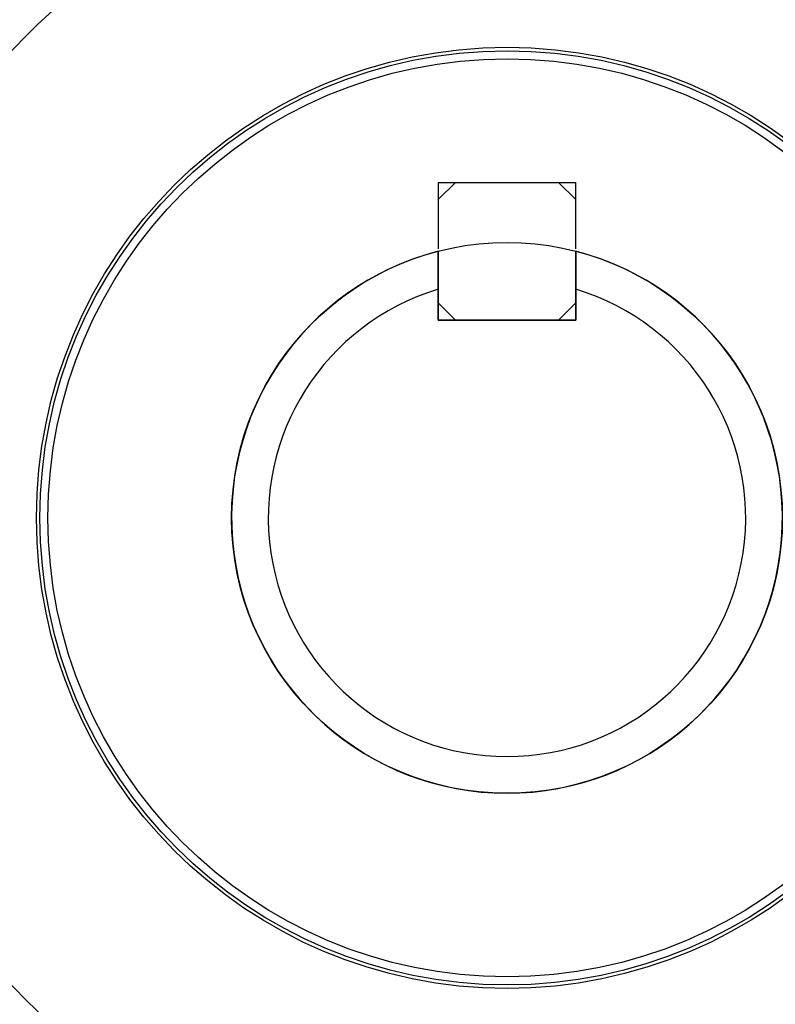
# Model space of a CAD drawing. Header units: inches. Extents: x 170 to 288, y 234 to 248.
# Tile 462 of 480: x 260.3158 to 260.3843, y 244.6203 to 244.7097. Entities that reach past the tile are written whole.
import ezdxf

# ---------------------------------------------------------------- set-up
doc = ezdxf.new("R2010")
doc.units = ezdxf.units.IN
doc.header["$LTSCALE"] = 0.25
doc.header["$MEASUREMENT"] = 0
doc.layers.add('ANNOTATIONS', color=1, linetype='Continuous')
doc.layers.add('STANDARD Z GUIDE MOTOR RH', color=7, linetype='Continuous')
doc.styles.add('ARIAL', font='arial.ttf', dxfattribs={"height": 0.09375})
doc.dimstyles.new('STANDARD$0', dxfattribs={"dimtxt": 0.09375, "dimasz": 0.09375, "dimexe": 0.03125, "dimexo": 0.046875, "dimgap": 0.09, "dimtad": 0, "dimtih": 1, "dimtoh": 1, "dimdec": 4, "dimzin": 0, "dimdsep": 46, "dimtxsty": 'ARIAL', "dimcen": 0.09, "dimadec": 0, "dimazin": 0, "dimtfac": 1, "dimtdec": 4, "dimtofl": 0, "dimtmove": 0, "dimatfit": 1, "dimfxl": 1, "dimtolj": 1, "dimtzin": 0, "dimarcsym": 0})

# ---------------------------------------------------------------- blocks, each defined once
blk = doc.blocks.new('*D54')
at = {"layer": 'ANNOTATIONS', "color": 0, "lineweight": -2, "transparency": 16777216}
for p, q in [((260.8643552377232, 245.1923245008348), (261.4626251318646, 245.1923245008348)), ((261.4313751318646, 245.0985745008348), (261.4313751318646, 244.8065568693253)), ((261.4313751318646, 244.2375278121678), (261.4313751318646, 244.5295454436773)), ((259.7476886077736, 244.1437778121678), (261.4626251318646, 244.1437778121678))]:
    blk.add_line(p, q, dxfattribs=at)
at = {"layer": 'ANNOTATIONS', "color": 0, "transparency": 16777216}
for points in [[(261.4157501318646, 245.0985745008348), (261.4470001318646, 245.0985745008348), (261.4313751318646, 245.1923245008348)], [(261.4157501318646, 244.2375278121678), (261.4470001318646, 244.2375278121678), (261.4313751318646, 244.1437778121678)]]:
    blk.add_solid(points, dxfattribs=at)
at = {"layer": 'defpoints', "color": 0, "transparency": 16777216}
for p in [(260.8174802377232, 245.1923245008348), (261.4313751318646, 245.1923245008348), (259.7008136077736, 244.1437778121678)]:
    blk.add_point(p, dxfattribs=at)
at = {"layer": 'ANNOTATIONS', "color": 0, "transparency": 16777216, "insert": (261.4313751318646, 244.6680511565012), "char_height": 0.09375, "attachment_point": 5, "style": 'ARIAL'}
blk.add_mtext('\\A1;HEADROOM', dxfattribs=at)

msp = doc.modelspace()

# ---------------------------------------------------------------- linework, layer by layer
at = {"layer": 'STANDARD Z GUIDE MOTOR RH'}
for p, q in [((260.3553011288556, 244.6949006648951), (260.3537385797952, 244.6933381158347)), ((260.3537385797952, 244.6949006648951), (260.3537385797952, 244.6888802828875)), ((260.3537385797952, 244.6949006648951), (260.3662385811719, 244.6949006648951)), ((260.3662385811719, 244.6933381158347), (260.3646761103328, 244.6949006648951)), ((260.3662385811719, 244.6888802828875), (260.3662385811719, 244.6949006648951)), ((260.3537385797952, 244.6851901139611), (260.3537385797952, 244.6824006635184)), ((260.3537385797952, 244.6824006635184), (260.3537385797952, 244.6851901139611)), ((260.3662385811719, 244.6824006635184), (260.3662385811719, 244.6851901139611)), ((260.3662385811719, 244.6851901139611), (260.3662385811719, 244.6824006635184)), ((260.3537385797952, 244.6839631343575), (260.3553011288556, 244.6824006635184)), ((260.3537385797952, 244.6839631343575), (260.3553011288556, 244.6824006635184)), ((260.3646761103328, 244.6824006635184), (260.3662385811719, 244.6839631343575)), ((260.3646761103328, 244.6824006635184), (260.3662385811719, 244.6839631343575)), ((260.3537385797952, 244.6824006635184), (260.3662385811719, 244.6824006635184)), ((260.3662385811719, 244.6824006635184), (260.3537385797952, 244.6824006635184))]:
    msp.add_line(p, q, dxfattribs=at)
for radius in [0.06900244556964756, 0.06181102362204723, 0.04271363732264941, 0.0423979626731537, 0.04166666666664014, 0.02500000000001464]:
    msp.add_circle((260.3599886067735, 244.6644444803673), radius, dxfattribs=at)
for radius, start, end in [(0.1115485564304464, 109.7499227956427, 250.2500886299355), (0.02500000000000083, 104.4775121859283, 75.52248781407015), (0.02166666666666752, 106.7658729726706, 73.23412702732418), (0.0216666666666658, 106.7658729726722, 73.23412702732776)]:
    msp.add_arc((260.3599886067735, 244.6644444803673), radius, start, end, dxfattribs=at)
for points, knots in [([(260.2494247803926, 244.6729746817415), (260.2497941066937, 244.6764926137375), (260.2505329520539, 244.6835303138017), (260.2529134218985, 244.6938902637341), (260.256201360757, 244.7039861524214), (260.2604567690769, 244.7137193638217), (260.2656178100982, 244.7230022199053), (260.2716440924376, 244.7317487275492), (260.2784767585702, 244.7398809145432), (260.2860560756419, 244.7473214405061), (260.2943101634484, 244.7540083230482), (260.3031706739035, 244.7598586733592), (260.3125267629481, 244.764904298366), (260.319115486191, 244.7674851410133), (260.3224089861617, 244.7687752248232)], [0, 0, 0, 0, 0.08332086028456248, 0.1666852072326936, 0.2500002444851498, 0.3333199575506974, 0.4166849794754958, 0.5000003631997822, 0.5833196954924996, 0.666685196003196, 0.7500001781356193, 0.8333199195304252, 0.9166817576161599, 1, 1, 1, 1]), ([(260.3599886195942, 244.5967494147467), (260.3570357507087, 244.5968608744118), (260.3511270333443, 244.5970839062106), (260.3424172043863, 244.5988821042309), (260.3340087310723, 244.6017203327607), (260.3260436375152, 244.6056514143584), (260.318659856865, 244.6105839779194), (260.3119842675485, 244.6164404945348), (260.30612804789, 244.6231160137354), (260.3011944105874, 244.6304999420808), (260.2972679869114, 244.6384650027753), (260.2944122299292, 244.6468735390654), (260.2926798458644, 244.6555833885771), (260.2921003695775, 244.6644447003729), (260.2926798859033, 244.6733060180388), (260.2944123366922, 244.6820158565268), (260.2972681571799, 244.6904243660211), (260.301194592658, 244.6983894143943), (260.3061283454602, 244.7057732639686), (260.3119845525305, 244.7124487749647), (260.3186601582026, 244.7183052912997), (260.3260439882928, 244.7232377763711), (260.3340091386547, 244.7271686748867), (260.3424174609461, 244.7300070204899), (260.3511273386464, 244.7318050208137), (260.357035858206, 244.7320280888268), (260.3599886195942, 244.7321395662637)], [0, 0, 0, 0, 0.04165385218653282, 0.08334973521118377, 0.1249999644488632, 0.1666533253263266, 0.2083498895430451, 0.2500000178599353, 0.2916530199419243, 0.3333499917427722, 0.3750000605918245, 0.4166533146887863, 0.4583498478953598, 0.5000000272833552, 0.5416531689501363, 0.5833497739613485, 0.6250000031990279, 0.666653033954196, 0.7083499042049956, 0.7500000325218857, 0.7916530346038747, 0.833349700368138, 0.8749999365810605, 0.9166529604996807, 0.9583476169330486, 1, 1, 1, 1]), ([(260.3599886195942, 244.7321395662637), (260.3629414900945, 244.7320281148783), (260.3688502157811, 244.7318050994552), (260.3775600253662, 244.7300067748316), (260.3859684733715, 244.7271685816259), (260.3939335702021, 244.7232375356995), (260.4013173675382, 244.7183050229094), (260.4079930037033, 244.7124484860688), (260.4138491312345, 244.705772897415), (260.418782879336, 244.6983890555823), (260.4227091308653, 244.69042393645), (260.4255650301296, 244.682015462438), (260.4272974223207, 244.6733055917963), (260.4278767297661, 244.6644442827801), (260.4272974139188, 244.6555829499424), (260.4255647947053, 244.6468731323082), (260.4227089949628, 244.638464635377), (260.4187826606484, 244.6304995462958), (260.4138488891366, 244.6231157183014), (260.4079926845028, 244.6164402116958), (260.4013170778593, 244.6105836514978), (260.3939331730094, 244.6056512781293), (260.3859681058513, 244.6017201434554), (260.3775597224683, 244.598882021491), (260.3688498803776, 244.5970839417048), (260.3629413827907, 244.5968608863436), (260.3599886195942, 244.5967494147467)], [0, 0, 0, 0, 0.04165386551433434, 0.08334983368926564, 0.1250000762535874, 0.1666529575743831, 0.2083498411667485, 0.2499999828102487, 0.2916532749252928, 0.3333499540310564, 0.3749998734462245, 0.416653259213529, 0.4583498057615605, 0.4999999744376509, 0.5416531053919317, 0.5833497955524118, 0.6250000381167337, 0.6666529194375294, 0.7083498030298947, 0.7499999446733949, 0.7916529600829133, 0.8333499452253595, 0.8750000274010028, 0.9166532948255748, 0.9583476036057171, 1, 1, 1, 1]), ([(260.3537385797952, 244.6886506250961), (260.3537385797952, 244.6876114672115), (260.3537385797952, 244.6864598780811), (260.3537385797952, 244.6853030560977), (260.3537385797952, 244.6851901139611)], [0, 0, 0, 0, 0.9023686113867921, 1, 1, 1, 1]), ([(260.3537385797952, 244.6851901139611), (260.3537385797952, 244.6853030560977), (260.3537385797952, 244.6864598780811), (260.3537385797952, 244.6876114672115), (260.3537385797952, 244.6886506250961)], [0, 0, 0, 0, 0.09763138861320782, 1, 1, 1, 1]), ([(260.3662385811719, 244.6851901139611), (260.3662385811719, 244.6853030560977), (260.3662385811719, 244.6864598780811), (260.3662385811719, 244.6876114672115), (260.3662385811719, 244.6886506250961)], [0, 0, 0, 0, 0.09763138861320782, 1, 1, 1, 1]), ([(260.3662385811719, 244.6886506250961), (260.3662385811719, 244.6876114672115), (260.3662385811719, 244.6864598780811), (260.3662385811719, 244.6853030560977), (260.3662385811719, 244.6851901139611)], [0, 0, 0, 0, 0.9023686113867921, 1, 1, 1, 1]), ([(260.3224089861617, 244.5601137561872), (260.3191153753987, 244.5614038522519), (260.3125264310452, 244.5639847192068), (260.3031704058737, 244.5690304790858), (260.2943098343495, 244.5748809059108), (260.2860557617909, 244.5815677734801), (260.2784764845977, 244.5890083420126), (260.2716438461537, 244.5971405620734), (260.265617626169, 244.6058871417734), (260.2604565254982, 244.6151699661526), (260.2562012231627, 244.6249032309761), (260.252913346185, 244.6349990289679), (260.250532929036, 244.6453589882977), (260.2497940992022, 244.6523964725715), (260.2494247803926, 244.6559142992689)], [0, 0, 0, 0, 0.083320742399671, 0.1666850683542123, 0.2499998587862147, 0.3333196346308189, 0.4166846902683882, 0.4999996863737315, 0.5833200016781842, 0.666685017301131, 0.7499997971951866, 0.8333198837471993, 0.9166816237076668, 1, 1, 1, 1])]:
    msp.add_open_spline(points, degree=3, knots=knots, dxfattribs=at)

# ---------------------------------------------------------------- dimensions: what is measured, and where the dimension line sits
at = {"layer": 'ANNOTATIONS'}
dim = msp.add_linear_dim(base=(261.4313751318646, 245.1923245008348), p1=(259.7008136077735, 244.1437778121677), p2=(260.8174802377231, 245.1923245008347), angle=90, text='HEADROOM', dimstyle='STANDARD$0', dxfattribs=at)
dim.commit()
dim.dimension.update_dxf_attribs({"geometry": '*D54', "text_midpoint": (261.4313751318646, 244.6680511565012)})

doc.saveas('drawing.dxf')
